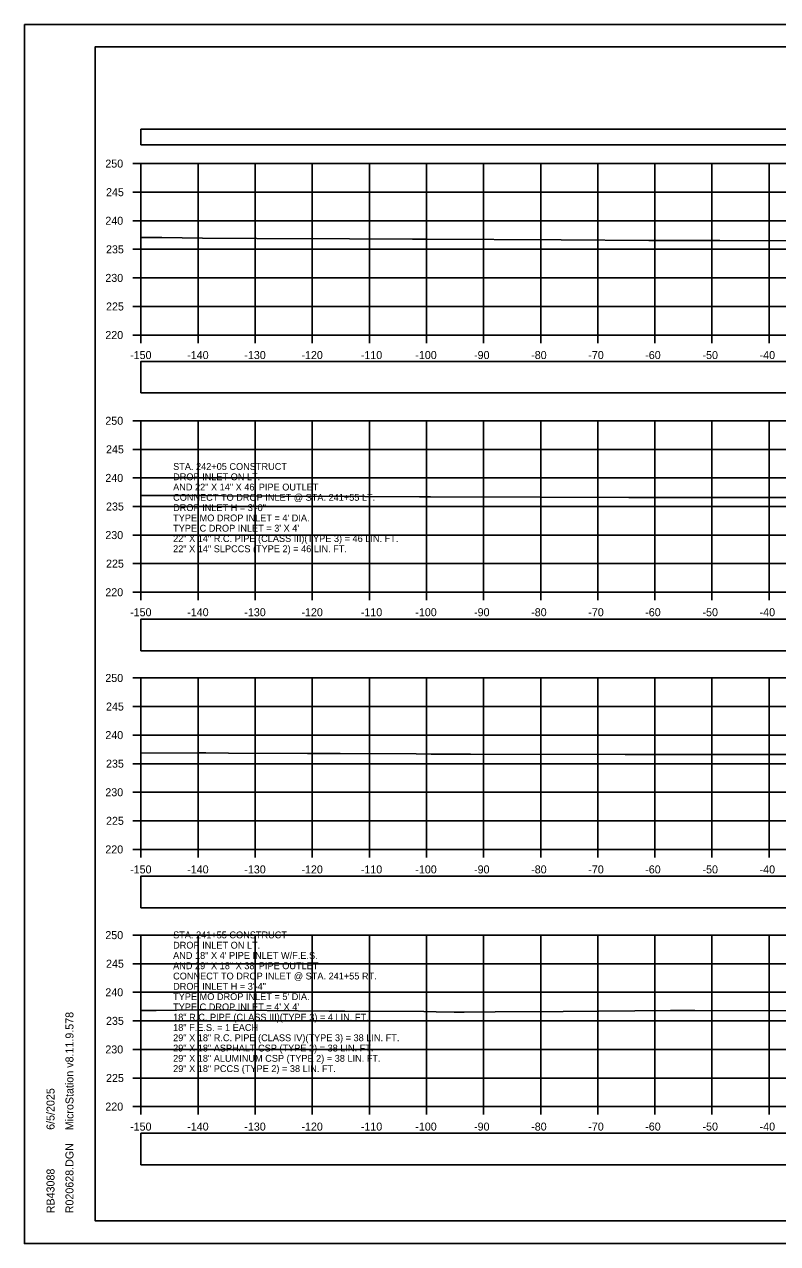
# Model space of a CAD drawing. Extents: x 1369627 to 1374022, y 380035 to 398173.
# Drawn here: x 1371928.1 to 1372060, y 390065.7 to 390279 of the extents above; entities that cross this region are included whole.
import ezdxf

# ---------------------------------------------------------------- set-up
doc = ezdxf.new("R2010")
doc.units = 0
for name, color, linetype in [('Default', 7, 'Continuous'), ('R_Axis', 7, 'Continuous'), ('R_Axis Annot', 7, 'Continuous'), ('R_Border', 7, 'Continuous'), ('R_Exist Surface', 7, 'Continuous'), ('R_Grid', 7, 'Continuous'), ('R_No Plot', 7, 'Continuous'), ('R_Water Annot', 7, 'Continuous')]:
    doc.layers.add(name, color=color, linetype=linetype)

msp = doc.modelspace()

# ---------------------------------------------------------------- linework, layer by layer
at = {"layer": 'Default'}
for points in [[(1371948.53, 390257.95), (1372248.53, 390257.95), (1372248.53, 390260.65), (1371948.53, 390260.65)], [(1371948.53, 390214.51), (1372248.53, 390214.51), (1372248.53, 390220.04), (1371948.53, 390220.04)], [(1371948.53, 390169.41), (1372248.53, 390169.41), (1372248.53, 390174.93), (1371948.53, 390174.93)], [(1371948.53, 390124.44), (1372248.53, 390124.44), (1372248.53, 390129.97), (1371948.53, 390129.97)], [(1371948.53, 390079.45), (1372248.53, 390079.45), (1372248.53, 390084.97), (1371948.53, 390084.97)]]:
    msp.add_lwpolyline(points, close=True, dxfattribs=at)
at = {"layer": 'R_Axis'}
for p, q in [((1371947.13, 390254.64), (1371948.53, 390254.64)), ((1371948.53, 390224.64), (1371948.53, 390254.64)), ((1371947.13, 390249.64), (1371948.53, 390249.64)), ((1371947.13, 390244.64), (1371948.53, 390244.64)), ((1371947.13, 390239.64), (1371948.53, 390239.64)), ((1371947.13, 390234.64), (1371948.53, 390234.64)), ((1371947.13, 390229.64), (1371948.53, 390229.64)), ((1371947.13, 390224.64), (1371948.53, 390224.64)), ((1371948.53, 390224.64), (1372248.53, 390224.64)), ((1371948.53, 390223.24), (1371948.53, 390224.64)), ((1371958.53, 390223.24), (1371958.53, 390224.64)), ((1371968.53, 390223.24), (1371968.53, 390224.64)), ((1371978.53, 390223.24), (1371978.53, 390224.64)), ((1371988.53, 390223.24), (1371988.53, 390224.64)), ((1371998.53, 390223.24), (1371998.53, 390224.64)), ((1372008.53, 390223.24), (1372008.53, 390224.64)), ((1372018.53, 390223.24), (1372018.53, 390224.64)), ((1372028.53, 390223.24), (1372028.53, 390224.64)), ((1372038.53, 390223.24), (1372038.53, 390224.64)), ((1372048.53, 390223.24), (1372048.53, 390224.64)), ((1372058.53, 390223.24), (1372058.53, 390224.64)), ((1371947.13, 390209.64), (1371948.53, 390209.64)), ((1371948.53, 390179.64), (1371948.53, 390209.64)), ((1371947.13, 390204.64), (1371948.53, 390204.64)), ((1371947.13, 390199.64), (1371948.53, 390199.64)), ((1371947.13, 390194.64), (1371948.53, 390194.64)), ((1371947.13, 390189.64), (1371948.53, 390189.64)), ((1371947.13, 390184.64), (1371948.53, 390184.64)), ((1371947.13, 390179.64), (1371948.53, 390179.64)), ((1371948.53, 390179.64), (1372248.53, 390179.64)), ((1371948.53, 390178.24), (1371948.53, 390179.64)), ((1371958.53, 390178.24), (1371958.53, 390179.64)), ((1371968.53, 390178.24), (1371968.53, 390179.64)), ((1371978.53, 390178.24), (1371978.53, 390179.64)), ((1371988.53, 390178.24), (1371988.53, 390179.64)), ((1371998.53, 390178.24), (1371998.53, 390179.64)), ((1372008.53, 390178.24), (1372008.53, 390179.64)), ((1372018.53, 390178.24), (1372018.53, 390179.64)), ((1372028.53, 390178.24), (1372028.53, 390179.64)), ((1372038.53, 390178.24), (1372038.53, 390179.64)), ((1372048.53, 390178.24), (1372048.53, 390179.64)), ((1372058.53, 390178.24), (1372058.53, 390179.64)), ((1371947.13, 390164.64), (1371948.53, 390164.64)), ((1371948.53, 390134.64), (1371948.53, 390164.64)), ((1371947.13, 390159.64), (1371948.53, 390159.64)), ((1371947.13, 390154.64), (1371948.53, 390154.64)), ((1371947.13, 390149.64), (1371948.53, 390149.64)), ((1371947.13, 390144.64), (1371948.53, 390144.64)), ((1371947.13, 390139.64), (1371948.53, 390139.64)), ((1371947.13, 390134.64), (1371948.53, 390134.64)), ((1371948.53, 390134.64), (1372248.53, 390134.64)), ((1371948.53, 390133.24), (1371948.53, 390134.64)), ((1371958.53, 390133.24), (1371958.53, 390134.64)), ((1371968.53, 390133.24), (1371968.53, 390134.64)), ((1371978.53, 390133.24), (1371978.53, 390134.64)), ((1371988.53, 390133.24), (1371988.53, 390134.64)), ((1371998.53, 390133.24), (1371998.53, 390134.64)), ((1372008.53, 390133.24), (1372008.53, 390134.64)), ((1372018.53, 390133.24), (1372018.53, 390134.64)), ((1372028.53, 390133.24), (1372028.53, 390134.64)), ((1372038.53, 390133.24), (1372038.53, 390134.64)), ((1372048.53, 390133.24), (1372048.53, 390134.64)), ((1372058.53, 390133.24), (1372058.53, 390134.64)), ((1371947.13, 390119.64), (1371948.53, 390119.64)), ((1371948.53, 390089.64), (1371948.53, 390119.64)), ((1371947.13, 390114.64), (1371948.53, 390114.64)), ((1371947.13, 390109.64), (1371948.53, 390109.64)), ((1371947.13, 390104.64), (1371948.53, 390104.64)), ((1371947.13, 390099.64), (1371948.53, 390099.64)), ((1371947.13, 390094.64), (1371948.53, 390094.64)), ((1371947.13, 390089.64), (1371948.53, 390089.64)), ((1371948.53, 390089.64), (1372248.53, 390089.64)), ((1371948.53, 390088.24), (1371948.53, 390089.64)), ((1371958.53, 390088.24), (1371958.53, 390089.64)), ((1371968.53, 390088.24), (1371968.53, 390089.64)), ((1371978.53, 390088.24), (1371978.53, 390089.64)), ((1371988.53, 390088.24), (1371988.53, 390089.64)), ((1371998.53, 390088.24), (1371998.53, 390089.64)), ((1372008.53, 390088.24), (1372008.53, 390089.64)), ((1372018.53, 390088.24), (1372018.53, 390089.64)), ((1372028.53, 390088.24), (1372028.53, 390089.64)), ((1372038.53, 390088.24), (1372038.53, 390089.64)), ((1372048.53, 390088.24), (1372048.53, 390089.64)), ((1372058.53, 390088.24), (1372058.53, 390089.64))]:
    msp.add_line(p, q, dxfattribs=at)
at = {"layer": 'R_Border'}
for p, q in [((1371940.53, 390275.1), (1372256.71, 390275.1)), ((1371940.53, 390069.64), (1371940.53, 390275.1)), ((1371940.53, 390069.64), (1371940.53, 390069.64)), ((1372256.71, 390069.64), (1371940.53, 390069.64))]:
    msp.add_line(p, q, dxfattribs=at)
at = {"layer": 'R_Exist Surface'}
for points in [[(1371948.53, 390241.7), (1371948.82, 390241.7), (1371952.18, 390241.68), (1371959.31, 390241.61), (1371968.84, 390241.56), (1371985.07, 390241.48), (1371996.09, 390241.42), (1371998.62, 390241.4), (1372022.11, 390241.3), (1372037.45, 390241.21), (1372049.91, 390241.19), (1372081.54, 390241.13)], [(1371948.53, 390196.55), (1371954.79, 390196.59), (1371959.81, 390196.55), (1371962.84, 390196.5), (1371973.37, 390196.46), (1371987.72, 390196.39), (1371997.33, 390196.36), (1371999.22, 390196.34), (1372018.45, 390196.27), (1372033.98, 390196.22), (1372054.01, 390196.22), (1372073.24, 390196.2)], [(1371948.53, 390151.49), (1371958.55, 390151.55), (1371959.92, 390151.53), (1371963.89, 390151.47), (1371977.68, 390151.43), (1371983.41, 390151.4), (1371996.73, 390151.35), (1371999.36, 390151.32), (1372006.25, 390151.3), (1372033.3, 390151.23), (1372068.35, 390151.23)], [(1371948.53, 390106.44), (1371949.94, 390106.43), (1371950.54, 390106.45), (1371951.23, 390106.46), (1371958.48, 390106.54), (1371959.08, 390106.54), (1371959.75, 390106.54), (1371981.48, 390106.36), (1371984.22, 390106.33), (1371998.06, 390106.26), (1372000.24, 390106.2), (1372003.36, 390106.14), (1372005.11, 390106.15), (1372010.54, 390106.21), (1372022.47, 390106.28), (1372041.27, 390106.44), (1372045.54, 390106.47), (1372066.8, 390106.37)]]:
    msp.add_lwpolyline(points, dxfattribs=at)
at = {"layer": 'R_Grid'}
for p, q in [((1371948.53, 390254.64), (1372248.53, 390254.64)), ((1371948.53, 390224.64), (1371948.53, 390254.64)), ((1371958.53, 390224.64), (1371958.53, 390254.64)), ((1371968.53, 390224.64), (1371968.53, 390254.64)), ((1371978.53, 390224.64), (1371978.53, 390254.64)), ((1371988.53, 390224.64), (1371988.53, 390254.64)), ((1371998.53, 390224.64), (1371998.53, 390254.64)), ((1372008.53, 390224.64), (1372008.53, 390254.64)), ((1372018.53, 390224.64), (1372018.53, 390254.64)), ((1372028.53, 390224.64), (1372028.53, 390254.64)), ((1372038.53, 390224.64), (1372038.53, 390254.64)), ((1372048.53, 390224.64), (1372048.53, 390254.64)), ((1372058.53, 390224.64), (1372058.53, 390254.64)), ((1371948.53, 390249.64), (1372248.53, 390249.64)), ((1371948.53, 390244.64), (1372248.53, 390244.64)), ((1371948.53, 390239.64), (1372248.53, 390239.64)), ((1371948.53, 390234.64), (1372248.53, 390234.64)), ((1371948.53, 390229.64), (1372248.53, 390229.64)), ((1371948.53, 390224.64), (1372248.53, 390224.64)), ((1371948.53, 390209.64), (1372248.53, 390209.64)), ((1371948.53, 390179.64), (1371948.53, 390209.64)), ((1371958.53, 390179.64), (1371958.53, 390209.64)), ((1371968.53, 390179.64), (1371968.53, 390209.64)), ((1371978.53, 390179.64), (1371978.53, 390209.64)), ((1371988.53, 390179.64), (1371988.53, 390209.64)), ((1371998.53, 390179.64), (1371998.53, 390209.64)), ((1372008.53, 390179.64), (1372008.53, 390209.64)), ((1372018.53, 390179.64), (1372018.53, 390209.64)), ((1372028.53, 390179.64), (1372028.53, 390209.64)), ((1372038.53, 390179.64), (1372038.53, 390209.64)), ((1372048.53, 390179.64), (1372048.53, 390209.64)), ((1372058.53, 390179.64), (1372058.53, 390209.64)), ((1371948.53, 390204.64), (1372248.53, 390204.64)), ((1371948.53, 390199.64), (1372248.53, 390199.64)), ((1371948.53, 390194.64), (1372248.53, 390194.64)), ((1371948.53, 390189.64), (1372248.53, 390189.64)), ((1371948.53, 390184.64), (1372248.53, 390184.64)), ((1371948.53, 390179.64), (1372248.53, 390179.64)), ((1371948.53, 390164.64), (1372248.53, 390164.64)), ((1371948.53, 390134.64), (1371948.53, 390164.64)), ((1371958.53, 390134.64), (1371958.53, 390164.64)), ((1371968.53, 390134.64), (1371968.53, 390164.64)), ((1371978.53, 390134.64), (1371978.53, 390164.64)), ((1371988.53, 390134.64), (1371988.53, 390164.64)), ((1371998.53, 390134.64), (1371998.53, 390164.64)), ((1372008.53, 390134.64), (1372008.53, 390164.64)), ((1372018.53, 390134.64), (1372018.53, 390164.64)), ((1372028.53, 390134.64), (1372028.53, 390164.64)), ((1372038.53, 390134.64), (1372038.53, 390164.64)), ((1372048.53, 390134.64), (1372048.53, 390164.64)), ((1372058.53, 390134.64), (1372058.53, 390164.64)), ((1371948.53, 390159.64), (1372248.53, 390159.64)), ((1371948.53, 390154.64), (1372248.53, 390154.64)), ((1371948.53, 390149.64), (1372248.53, 390149.64)), ((1371948.53, 390144.64), (1372248.53, 390144.64)), ((1371948.53, 390139.64), (1372248.53, 390139.64)), ((1371948.53, 390134.64), (1372248.53, 390134.64)), ((1371948.53, 390119.64), (1372248.53, 390119.64)), ((1371948.53, 390089.64), (1371948.53, 390119.64)), ((1371958.53, 390089.64), (1371958.53, 390119.64)), ((1371968.53, 390089.64), (1371968.53, 390119.64)), ((1371978.53, 390089.64), (1371978.53, 390119.64)), ((1371988.53, 390089.64), (1371988.53, 390119.64)), ((1371998.53, 390089.64), (1371998.53, 390119.64)), ((1372008.53, 390089.64), (1372008.53, 390119.64)), ((1372018.53, 390089.64), (1372018.53, 390119.64)), ((1372028.53, 390089.64), (1372028.53, 390119.64)), ((1372038.53, 390089.64), (1372038.53, 390119.64)), ((1372048.53, 390089.64), (1372048.53, 390119.64)), ((1372058.53, 390089.64), (1372058.53, 390119.64)), ((1371948.53, 390114.64), (1372248.53, 390114.64)), ((1371948.53, 390109.64), (1372248.53, 390109.64)), ((1371948.53, 390104.64), (1372248.53, 390104.64)), ((1371948.53, 390099.64), (1372248.53, 390099.64)), ((1371948.53, 390094.64), (1372248.53, 390094.64)), ((1371948.53, 390089.64), (1372248.53, 390089.64))]:
    msp.add_line(p, q, dxfattribs=at)
at = {"layer": 'R_No Plot'}
for p, q in [((1371928.13, 390279), (1372261.46, 390279)), ((1371928.13, 390065.67), (1372261.46, 390065.67))]:
    msp.add_line(p, q, dxfattribs=at)
for points in [[(1371928.12, 390279), (1372261.46, 390279), (1372261.46, 390065.66), (1371928.12, 390065.66)], [(1372174.45, 390275.1), (1372194.07, 390275.1), (1372194.07, 390265.22), (1372210.18, 390265.22), (1372233.38, 390265.22), (1372233.38, 390232.55), (1372256.59, 390232.55), (1372256.71, 390069.64), (1371940.53, 390069.64), (1371940.53, 390275.1)]]:
    msp.add_lwpolyline(points, close=True, dxfattribs=at)

# ---------------------------------------------------------------- texts
at = {"layer": 'R_Axis Annot'}
for s, p in [('250', (1371942.3, 390253.94)), ('245', (1371942.42, 390248.94)), ('240', (1371942.3, 390243.94)), ('235', (1371942.42, 390238.94)), ('230', (1371942.3, 390233.94)), ('225', (1371942.42, 390228.94)), ('220', (1371942.3, 390223.94)), ('-150', (1371946.64, 390220.44)), ('-140', (1371956.64, 390220.44)), ('-130', (1371966.64, 390220.44)), ('-120', (1371976.64, 390220.44)), ('-110', (1371987.04, 390220.44)), ('-100', (1371996.58, 390220.44)), ('-90', (1372006.87, 390220.44)), ('-80', (1372016.87, 390220.44)), ('-70', (1372026.87, 390220.44)), ('-60', (1372036.84, 390220.44)), ('-50', (1372046.87, 390220.44)), ('-40', (1372056.87, 390220.44)), ('250', (1371942.3, 390208.94)), ('245', (1371942.42, 390203.94)), ('240', (1371942.3, 390198.94)), ('235', (1371942.42, 390193.94)), ('230', (1371942.3, 390188.94)), ('225', (1371942.42, 390183.94)), ('220', (1371942.3, 390178.94)), ('-150', (1371946.64, 390175.44)), ('-140', (1371956.64, 390175.44)), ('-130', (1371966.64, 390175.44)), ('-120', (1371976.64, 390175.44)), ('-110', (1371987.04, 390175.44)), ('-100', (1371996.58, 390175.44)), ('-90', (1372006.87, 390175.44)), ('-80', (1372016.87, 390175.44)), ('-70', (1372026.87, 390175.44)), ('-60', (1372036.84, 390175.44)), ('-50', (1372046.87, 390175.44)), ('-40', (1372056.87, 390175.44)), ('250', (1371942.3, 390163.94)), ('245', (1371942.42, 390158.94)), ('240', (1371942.3, 390153.94)), ('235', (1371942.42, 390148.94)), ('230', (1371942.3, 390143.94)), ('225', (1371942.42, 390138.94)), ('220', (1371942.3, 390133.94)), ('-150', (1371946.64, 390130.44)), ('-140', (1371956.64, 390130.44)), ('-130', (1371966.64, 390130.44)), ('-120', (1371976.64, 390130.44)), ('-110', (1371987.04, 390130.44)), ('-100', (1371996.58, 390130.44)), ('-90', (1372006.87, 390130.44)), ('-80', (1372016.87, 390130.44)), ('-70', (1372026.87, 390130.44)), ('-60', (1372036.84, 390130.44)), ('-50', (1372046.87, 390130.44)), ('-40', (1372056.87, 390130.44)), ('250', (1371942.3, 390118.94)), ('245', (1371942.42, 390113.94)), ('240', (1371942.3, 390108.94)), ('235', (1371942.42, 390103.94)), ('230', (1371942.3, 390098.94)), ('225', (1371942.42, 390093.94)), ('220', (1371942.3, 390088.94)), ('-150', (1371946.64, 390085.44)), ('-140', (1371956.64, 390085.44)), ('-130', (1371966.64, 390085.44)), ('-120', (1371976.64, 390085.44)), ('-110', (1371987.04, 390085.44)), ('-100', (1371996.58, 390085.44)), ('-90', (1372006.87, 390085.44)), ('-80', (1372016.87, 390085.44)), ('-70', (1372026.87, 390085.44)), ('-60', (1372036.84, 390085.44)), ('-50', (1372046.87, 390085.44)), ('-40', (1372056.87, 390085.44))]:
    msp.add_text(s, height=1.4, dxfattribs=at).set_placement(p)
at = {"layer": 'R_Border'}
for s, p in [('MicroStation v8.11.9.578', (1371936.72, 390085.5)), ('6/5/2025', (1371933.4, 390085.57)), ('R020628.DGN', (1371936.72, 390070.97)), ('RB43088', (1371933.4, 390070.97))]:
    msp.add_text(s, height=1.4, rotation=90, dxfattribs=at).set_placement(p)
at = {"layer": 'R_Water Annot'}
for s, p in [('STA. 242+05 CONSTRUCT', (1371954.17, 390201.04)), ('DROP INLET ON LT.', (1371954.17, 390199.24)), ('AND 22" X 14" X 46\' PIPE OUTLET', (1371954.17, 390197.44)), ('CONNECT TO DROP INLET @ STA. 241+55 LT.', (1371954.17, 390195.64)), ('DROP INLET H = 3\'-0"', (1371954.17, 390193.84)), ("TYPE MO DROP INLET = 4' DIA.", (1371954.17, 390192.04)), ("TYPE C DROP INLET = 3' X 4'", (1371954.17, 390190.24)), ('22" X 14" R.C. PIPE (CLASS III)(TYPE 3) = 46 LIN. FT.', (1371954.17, 390188.44)), ('22" X 14" SLPCCS (TYPE 2) = 46 LIN. FT.', (1371954.17, 390186.64)), ('STA. 241+55 CONSTRUCT', (1371954.17, 390119.08)), ('DROP INLET ON LT.', (1371954.17, 390117.28)), ('AND 18" X 4\' PIPE INLET W/F.E.S.', (1371954.17, 390115.48)), ('AND 29" X 18" X 38\' PIPE OUTLET', (1371954.17, 390113.68)), ('CONNECT TO DROP INLET @ STA. 241+55 RT.', (1371954.17, 390111.88)), ('DROP INLET H = 3\'-4"', (1371954.17, 390110.08)), ("TYPE MO DROP INLET = 5' DIA.", (1371954.17, 390108.28)), ("TYPE C DROP INLET = 4' X 4'", (1371954.17, 390106.48)), ('18" R.C. PIPE (CLASS III)(TYPE 3) = 4 LIN. FT.', (1371954.17, 390104.68)), ('18" F.E.S. = 1 EACH', (1371954.17, 390102.88)), ('29" X 18" R.C. PIPE (CLASS IV)(TYPE 3) = 38 LIN. FT.', (1371954.17, 390101.08)), ('29" X 18" ASPHALT CSP (TYPE 2) = 38 LIN. FT.', (1371954.17, 390099.28)), ('29" X 18" ALUMINUM CSP (TYPE 2) = 38 LIN. FT.', (1371954.17, 390097.48)), ('29" X 18" PCCS (TYPE 2) = 38 LIN. FT.', (1371954.17, 390095.68))]:
    msp.add_text(s, height=1.2, dxfattribs=at).set_placement(p)

doc.saveas('drawing.dxf')
